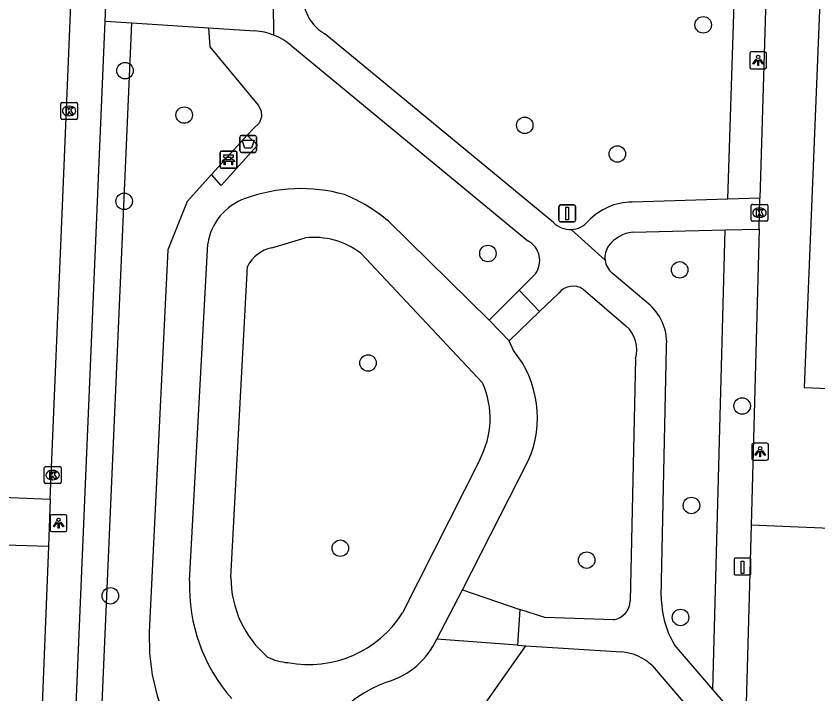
# Model space of a CAD drawing. Extents: x 161355 to 162026, y 386504 to 387459.
# Drawn here: x 161449.78 to 161497.35, y 386670.88 to 386711.07 of the extents above; entities that cross this region are included whole.
import ezdxf

# ---------------------------------------------------------------- set-up
doc = ezdxf.new("R2010")
doc.units = 0
for name, color, linetype in [('IMGEO_Afvalbak', 7, 'Continuous'), ('IMGEO_Bank', 7, 'Continuous'), ('IMGEO_Boom', 7, 'Continuous'), ('IMGEO_Groenvoorziening', 7, 'Continuous'), ('IMGEO_Kolk', 7, 'Continuous'), ('IMGEO_Laadpaal', 7, 'Continuous'), ('IMGEO_Lichtpunt', 7, 'Continuous'), ('IMGEO_Parkeervlak_open', 7, 'Continuous'), ('IMGEO_Rijbaan_lokaal_open', 7, 'Continuous'), ('IMGEO_Verkeersbordpaal', 7, 'Continuous'), ('IMGEO_Voetpad_gesloten', 7, 'Continuous'), ('IMGEO_Voetpad_halfverhard', 7, 'Continuous'), ('IMGEO_Voetpad_open', 7, 'Continuous')]:
    doc.layers.add(name, color=color, linetype=linetype)

msp = doc.modelspace()

# ---------------------------------------------------------------- linework, layer by layer
at = {"layer": 'IMGEO_Afvalbak'}
for p, q in [((161463.154, 386703.993), (161463.944, 386703.993)), ((161463.944, 386703.993), (161463.154, 386703.993)), ((161463.054, 386703.093), (161463.054, 386703.893)), ((161463.054, 386703.893), (161463.054, 386703.093)), ((161464.044, 386703.893), (161464.044, 386703.093)), ((161464.044, 386703.093), (161464.044, 386703.893)), ((161463.944, 386702.993), (161463.154, 386702.993)), ((161463.154, 386702.993), (161463.944, 386702.993))]:
    msp.add_line(p, q, dxfattribs=at)
msp.add_lwpolyline([(161463.197, 386703.707), (161463.901, 386703.707), (161463.752, 386703.237), (161463.346, 386703.237), (161463.197, 386703.707)], dxfattribs=at)
for centre, start, end in [((161463.154, 386703.893), 90, 180), ((161463.154, 386703.893), 90, 180), ((161463.944, 386703.893), 0, 90), ((161463.944, 386703.893), 360, 90), ((161463.154, 386703.093), 180, 270), ((161463.154, 386703.093), 180, 270), ((161463.944, 386703.093), 270, 0), ((161463.944, 386703.093), 270, 0)]:
    msp.add_arc(centre, 0.1, start, end, dxfattribs=at)
at = {"layer": 'IMGEO_Bank'}
for p, q in [((161461.957, 386703.06), (161462.798, 386703.06)), ((161462.798, 386703.06), (161461.957, 386703.06)), ((161461.882, 386702.135), (161461.882, 386702.976)), ((161461.882, 386702.976), (161461.882, 386702.135)), ((161462.191, 386702.566), (161462.191, 386702.672)), ((161462.235, 386702.672), (161462.235, 386702.566)), ((161462.523, 386702.678), (161462.241, 386702.678)), ((161462.241, 386702.56), (161462.523, 386702.56)), ((161462.529, 386702.566), (161462.529, 386702.672)), ((161462.573, 386702.672), (161462.573, 386702.566)), ((161462.882, 386702.985), (161462.882, 386702.144)), ((161462.882, 386702.144), (161462.882, 386702.985)), ((161462.579, 386702.458), (161462.186, 386702.458)), ((161462.807, 386702.06), (161461.966, 386702.06)), ((161461.966, 386702.06), (161462.807, 386702.06))]:
    msp.add_line(p, q, dxfattribs=at)
for points in [[(161462.129, 386702.458), (161461.987, 386702.458), (161462.099, 386702.56), (161462.185, 386702.56)], [(161462.185, 386702.678), (161462.099, 386702.678), (161462.099, 386702.839), (161462.662, 386702.839), (161462.662, 386702.678), (161462.579, 386702.678)], [(161462.579, 386702.56), (161462.662, 386702.56), (161462.774, 386702.458), (161462.635, 386702.458)], [(161462.179, 386702.451), (161462.179, 386702.244), (161462.136, 386702.244), (161462.136, 386702.451)], [(161462.629, 386702.451), (161462.629, 386702.244), (161462.585, 386702.244), (161462.585, 386702.451)]]:
    msp.add_lwpolyline(points, dxfattribs=at)
for centre, radius, start, end in [((161461.96, 386702.982), 0.0779, 92.4484, 184.2845), ((161461.96, 386702.982), 0.0779, 92.4484, 184.2845), ((161462.804, 386702.982), 0.0779, 2.4484, 94.2845), ((161462.804, 386702.982), 0.0779, 2.4484, 94.2845), ((161462.184, 386702.671), 0.00671, 2.8957, 87.1043), ((161462.184, 386702.567), 0.00671, 272.8957, 357.1043), ((161462.241, 386702.671), 0.00671, 92.8957, 177.1043), ((161462.241, 386702.567), 0.00671, 182.8957, 267.1043), ((161462.523, 386702.671), 0.00671, 2.8957, 87.1043), ((161462.523, 386702.567), 0.00671, 272.8957, 357.1043), ((161462.58, 386702.671), 0.00671, 92.8957, 177.1043), ((161462.58, 386702.567), 0.00671, 182.8957, 267.1043), ((161461.96, 386702.138), 0.0779, 182.4484, 274.2845), ((161461.96, 386702.138), 0.0779, 182.4484, 274.2845), ((161462.129, 386702.451), 0.00671, 2.8957, 87.1043), ((161462.186, 386702.451), 0.00671, 92.8957, 177.1043), ((161462.578, 386702.451), 0.00671, 2.8957, 87.1043), ((161462.635, 386702.451), 0.00671, 92.8957, 177.1043), ((161462.804, 386702.138), 0.0779, 272.4484, 4.2845), ((161462.804, 386702.138), 0.0779, 272.4484, 4.2845)]:
    msp.add_arc(centre, radius, start, end, dxfattribs=at)
at = {"layer": 'IMGEO_Boom'}
for centre in [(161490.543, 386710.553), (161456.247, 386707.837), (161459.759, 386705.202), (161479.957, 386704.598), (161485.451, 386702.895), (161456.195, 386700.09), (161477.772, 386696.995), (161489.146, 386696.024), (161470.663, 386690.504), (161492.851, 386687.954), (161489.844, 386682.054), (161469.018, 386679.522), (161483.63, 386678.813), (161455.378, 386676.699), (161489.197, 386675.413)]:
    msp.add_circle(centre, 0.489, dxfattribs=at)
at = {"layer": 'IMGEO_Groenvoorziening'}
for points in [[(161491.994, 386700.21), (161492.906, 386728.294), (161489.821, 386731.633), (161489.478, 386732.048), (161489.304, 386732.413), (161489.193, 386733.008), (161489.225, 386733.411), (161489.34, 386737.281)], [(161463.812, 386662.621), (161456.978, 386663.047), (161456.44, 386663.147), (161456.005, 386663.355), (161455.561, 386663.662), (161455.126, 386664.146), (161454.859, 386664.651), (161454.691, 386665.323), (161454.696, 386665.807), (161456.652, 386710.665)], [(161461.207, 386710.371), (161461.278, 386709.239), (161464.146, 386705.786), (161464.318, 386705.452), (161464.34, 386705.077), (161464.207, 386704.725), (161463.867, 386704.414), (161463.493, 386704.002)], [(161461.383, 386701.676), (161459.926, 386700.071), (161458.791, 386697.203), (161457.683, 386674.549), (161457.707, 386673.273), (161457.864, 386672.006), (161458.153, 386670.762), (161458.57, 386669.555), (161459.111, 386668.399), (161459.625, 386667.524), (161460.26, 386666.578), (161461.078, 386665.785), (161461.545, 386665.457), (161462.567, 386664.956), (161463.95, 386664.646)], [(161491.119, 386671.153), (161491.851, 386698.398)], [(161466.899, 386664.524), (161471.364, 386665.206), (161472.895, 386665.659), (161474.298, 386666.42), (161475.513, 386667.457), (161476.131, 386668.196), (161480.017, 386673.734)]]:
    msp.add_lwpolyline(points, dxfattribs=at)
at = {"layer": 'IMGEO_Kolk'}
for p, q in [((161452.43, 386705.02), (161452.43, 386705.872)), ((161452.505, 386705.946), (161453.357, 386705.946)), ((161453.431, 386705.872), (161453.431, 386705.02)), ((161452.918, 386705.726), (161452.943, 386705.726)), ((161453.357, 386704.946), (161452.505, 386704.946)), ((161452.941, 386705.166), (161452.916, 386705.166)), ((161493.382, 386698.984), (161493.382, 386699.836)), ((161493.457, 386699.91), (161494.309, 386699.91)), ((161493.87, 386699.69), (161493.895, 386699.69)), ((161494.383, 386699.836), (161494.383, 386698.984)), ((161494.309, 386698.91), (161493.457, 386698.91)), ((161493.893, 386699.13), (161493.868, 386699.13)), ((161451.459, 386683.431), (161451.459, 386684.283)), ((161451.534, 386684.357), (161452.386, 386684.357)), ((161451.947, 386684.137), (161451.972, 386684.137)), ((161452.46, 386684.283), (161452.46, 386683.431)), ((161451.97, 386683.577), (161451.945, 386683.577)), ((161452.386, 386683.357), (161451.534, 386683.357))]:
    msp.add_line(p, q, dxfattribs=at)
for points in [[(161452.43, 386705.02), (161452.43, 386705.872)], [(161452.505, 386705.946), (161453.357, 386705.946)], [(161453.431, 386705.872), (161453.431, 386705.02)], [(161452.751, 386705.646), (161452.874, 386705.646), (161452.874, 386705.495), (161453.004, 386705.646), (161453.168, 386705.646), (161453.022, 386705.495), (161453.175, 386705.246), (161453.023, 386705.246), (161452.938, 386705.41), (161452.874, 386705.343), (161452.874, 386705.246), (161452.751, 386705.246), (161452.751, 386705.646)], [(161453.357, 386704.946), (161452.505, 386704.946)], [(161493.382, 386698.984), (161493.382, 386699.836)], [(161493.457, 386699.91), (161494.309, 386699.91)], [(161494.383, 386699.836), (161494.383, 386698.984)], [(161493.703, 386699.61), (161493.826, 386699.61), (161493.826, 386699.459), (161493.956, 386699.61), (161494.12, 386699.61), (161493.974, 386699.459), (161494.127, 386699.21), (161493.975, 386699.21), (161493.89, 386699.374), (161493.826, 386699.307), (161493.826, 386699.21), (161493.703, 386699.21), (161493.703, 386699.61)], [(161494.309, 386698.91), (161493.457, 386698.91)], [(161451.459, 386683.431), (161451.459, 386684.283)], [(161451.534, 386684.357), (161452.386, 386684.357)], [(161451.78, 386684.057), (161451.903, 386684.057), (161451.903, 386683.906), (161452.033, 386684.057), (161452.197, 386684.057), (161452.051, 386683.906), (161452.204, 386683.657), (161452.052, 386683.657), (161451.967, 386683.821), (161451.903, 386683.754), (161451.903, 386683.657), (161451.78, 386683.657), (161451.78, 386684.057)], [(161452.46, 386684.283), (161452.46, 386683.431)], [(161452.386, 386683.357), (161451.534, 386683.357)]]:
    msp.add_lwpolyline(points, dxfattribs=at)
for centre, start, end in [((161452.507, 386705.87), 91.552, 178.448), ((161452.507, 386705.87), 91.552, 178.448), ((161453.355, 386705.87), 1.552, 88.448), ((161453.355, 386705.87), 1.552, 88.448), ((161452.507, 386705.022), 181.552, 268.448), ((161452.507, 386705.022), 181.552, 268.448), ((161453.355, 386705.022), 271.552, 358.448), ((161453.355, 386705.022), 271.552, 358.448), ((161493.459, 386699.834), 91.552, 178.448), ((161493.459, 386699.834), 91.552, 178.448), ((161494.307, 386699.834), 1.552, 88.448), ((161494.307, 386699.834), 1.552, 88.448), ((161493.459, 386698.986), 181.552, 268.448), ((161493.459, 386698.986), 181.552, 268.448), ((161494.307, 386698.986), 271.552, 358.448), ((161494.307, 386698.986), 271.552, 358.448), ((161451.536, 386684.281), 91.552, 178.448), ((161451.536, 386684.281), 91.552, 178.448), ((161452.384, 386684.281), 1.552, 88.448), ((161452.384, 386684.281), 1.552, 88.448), ((161451.536, 386683.433), 181.552, 268.448), ((161451.536, 386683.433), 181.552, 268.448), ((161452.384, 386683.433), 271.552, 358.448), ((161452.384, 386683.433), 271.552, 358.448)]:
    msp.add_arc(centre, 0.0765, start, end, dxfattribs=at)
for centre, major_axis, ratio, start_param, end_param in [((161452.917, 386705.446), (-0.387, 0.002), 0.722429, 4.712389, 7.853982), ((161452.942, 386705.446), (-0.39, 0.002), 0.717154, 1.570796, 4.712389), ((161493.869, 386699.41), (-0.387, 0.002), 0.722429, 4.712389, 7.853982), ((161493.894, 386699.41), (-0.39, 0.002), 0.717154, 1.570796, 4.712389), ((161451.946, 386683.857), (-0.387, 0.002), 0.722429, 4.712389, 7.853982), ((161451.971, 386683.857), (-0.39, 0.002), 0.717154, 1.570796, 4.712389)]:
    msp.add_ellipse(centre, major_axis=major_axis, ratio=ratio, start_param=start_param, end_param=end_param, dxfattribs=at)
at = {"layer": 'IMGEO_Laadpaal'}
for p, q in [((161492.369, 386678.849), (161492.369, 386678.008)), ((161492.369, 386678.849), (161492.369, 386678.008)), ((161493.285, 386678.933), (161492.444, 386678.933)), ((161493.285, 386678.933), (161492.444, 386678.933)), ((161493.369, 386678.017), (161493.369, 386678.858)), ((161493.369, 386678.017), (161493.369, 386678.858)), ((161492.453, 386677.933), (161493.294, 386677.933)), ((161492.453, 386677.933), (161493.294, 386677.933))]:
    msp.add_line(p, q, dxfattribs=at)
msp.add_lwpolyline([(161492.784, 386678.746), (161492.944, 386678.746), (161492.944, 386678.013), (161492.784, 386678.013), (161492.784, 386678.746)], dxfattribs=at)
for centre, start, end in [((161492.447, 386678.855), 92.4484, 184.2845), ((161492.447, 386678.855), 92.4484, 184.2845), ((161493.291, 386678.855), 2.4484, 94.2845), ((161493.291, 386678.855), 2.4484, 94.2845), ((161492.447, 386678.011), 182.4484, 274.2845), ((161492.447, 386678.011), 182.4484, 274.2845), ((161493.291, 386678.011), 272.4484, 4.2845), ((161493.291, 386678.011), 272.4484, 4.2845)]:
    msp.add_arc(centre, 0.0779, start, end, dxfattribs=at)
at = {"layer": 'IMGEO_Lichtpunt'}
for p, q in [((161493.302, 386708.849), (161493.302, 386708.042)), ((161493.302, 386708.849), (161493.302, 386708.042)), ((161494.204, 386708.944), (161493.396, 386708.944)), ((161494.204, 386708.944), (161493.396, 386708.944)), ((161494.298, 386708.042), (161494.298, 386708.849)), ((161494.298, 386708.042), (161494.298, 386708.849)), ((161493.396, 386707.948), (161494.204, 386707.948)), ((161493.396, 386707.948), (161494.204, 386707.948)), ((161493.422, 386685.651), (161493.422, 386684.844)), ((161493.422, 386685.651), (161493.422, 386684.844)), ((161494.324, 386685.746), (161493.516, 386685.746)), ((161494.324, 386685.746), (161493.516, 386685.746)), ((161494.418, 386684.844), (161494.418, 386685.651)), ((161494.418, 386684.844), (161494.418, 386685.651)), ((161493.516, 386684.75), (161494.324, 386684.75)), ((161493.516, 386684.75), (161494.324, 386684.75)), ((161451.808, 386681.411), (161451.808, 386680.604)), ((161451.808, 386681.411), (161451.808, 386680.604)), ((161452.71, 386681.506), (161451.902, 386681.506)), ((161452.71, 386681.506), (161451.902, 386681.506)), ((161452.804, 386680.604), (161452.804, 386681.411)), ((161452.804, 386680.604), (161452.804, 386681.411)), ((161451.902, 386680.51), (161452.71, 386680.51)), ((161451.902, 386680.51), (161452.71, 386680.51))]:
    msp.add_line(p, q, dxfattribs=at)
for points in [[(161493.676, 386708.513), (161493.715, 386708.485), (161493.527, 386708.223), (161493.489, 386708.25), (161493.676, 386708.513)], [(161493.778, 386708.465), (161493.825, 386708.465), (161493.825, 386708.143), (161493.778, 386708.143), (161493.778, 386708.465)], [(161493.888, 386708.485), (161493.926, 386708.512), (161494.113, 386708.25), (161494.074, 386708.222), (161493.888, 386708.485)], [(161493.796, 386685.315), (161493.835, 386685.287), (161493.647, 386685.025), (161493.609, 386685.052), (161493.796, 386685.315)], [(161493.898, 386685.267), (161493.945, 386685.267), (161493.945, 386684.945), (161493.898, 386684.945), (161493.898, 386685.267)], [(161494.008, 386685.287), (161494.046, 386685.314), (161494.233, 386685.052), (161494.194, 386685.024), (161494.008, 386685.287)], [(161452.182, 386681.075), (161452.221, 386681.047), (161452.033, 386680.785), (161451.995, 386680.812), (161452.182, 386681.075)], [(161452.284, 386681.027), (161452.331, 386681.027), (161452.331, 386680.705), (161452.284, 386680.705), (161452.284, 386681.027)], [(161452.394, 386681.047), (161452.432, 386681.074), (161452.619, 386680.812), (161452.58, 386680.784), (161452.394, 386681.047)]]:
    msp.add_lwpolyline(points, dxfattribs=at)
for centre in [(161493.801, 386708.647), (161493.921, 386685.449), (161452.307, 386681.209)]:
    msp.add_circle(centre, 0.0994, dxfattribs=at)
for centre, start, end in [((161493.396, 386708.849), 90, 180), ((161493.396, 386708.849), 90, 180), ((161494.204, 386708.849), 0, 90), ((161494.204, 386708.849), 0, 90), ((161493.396, 386708.042), 180, 270), ((161493.396, 386708.042), 180, 270), ((161494.204, 386708.042), 270, 0), ((161494.204, 386708.042), 270, 360), ((161493.516, 386685.651), 90, 180), ((161493.516, 386685.651), 90, 180), ((161494.324, 386685.651), 0, 90), ((161494.324, 386685.651), 0, 90), ((161493.516, 386684.844), 180, 270), ((161493.516, 386684.844), 180, 270), ((161494.324, 386684.844), 270, 0), ((161494.324, 386684.844), 270, 360), ((161451.902, 386681.411), 90, 180), ((161451.902, 386681.411), 90, 180), ((161452.71, 386681.411), 0, 90), ((161452.71, 386681.411), 0, 90), ((161451.902, 386680.604), 180, 270), ((161451.902, 386680.604), 180, 270), ((161452.71, 386680.604), 270, 0), ((161452.71, 386680.604), 270, 360)]:
    msp.add_arc(centre, 0.0946, start, end, dxfattribs=at)
at = {"layer": 'IMGEO_Parkeervlak_open'}
msp.add_lwpolyline([(161493.381, 386680.887), (161493.059, 386668.902)], dxfattribs=at)
at = {"layer": 'IMGEO_Rijbaan_lokaal_open'}
for points in [[(161451.804, 386682.432), (161452.536, 386699.819), (161454.613, 386749.99), (161455.644, 386778.834)], [(161444.737, 386682.723), (161451.804, 386682.432)], [(161451.804, 386682.432), (161451.714, 386679.618)], [(161451.714, 386679.618), (161444.618, 386679.833)], [(161451.714, 386679.618), (161451.129, 386665.294)]]:
    msp.add_lwpolyline(points, dxfattribs=at)
at = {"layer": 'IMGEO_Verkeersbordpaal'}
for p, q in [((161481.979, 386698.972), (161481.979, 386699.772)), ((161481.979, 386699.772), (161481.979, 386698.972)), ((161482.079, 386699.872), (161482.869, 386699.872)), ((161482.869, 386699.872), (161482.079, 386699.872)), ((161482.969, 386699.772), (161482.969, 386698.972)), ((161482.969, 386698.972), (161482.969, 386699.772)), ((161482.869, 386698.872), (161482.079, 386698.872)), ((161482.079, 386698.872), (161482.869, 386698.872))]:
    msp.add_line(p, q, dxfattribs=at)
msp.add_lwpolyline([(161482.399, 386699.747), (161482.549, 386699.747), (161482.549, 386698.997), (161482.399, 386698.997), (161482.399, 386699.747)], dxfattribs=at)
for centre, start, end in [((161482.079, 386699.772), 90, 180), ((161482.079, 386699.772), 90, 180), ((161482.869, 386699.772), 0, 90), ((161482.869, 386699.772), 360, 90), ((161482.079, 386698.972), 180, 270), ((161482.079, 386698.972), 180, 270), ((161482.869, 386698.972), 270, 0), ((161482.869, 386698.972), 270, 0)]:
    msp.add_arc(centre, 0.1, start, end, dxfattribs=at)
at = {"layer": 'IMGEO_Voetpad_gesloten'}
for points in [[(161471.873, 386698.916), (161477.853, 386693.046)], [(161464.946, 386697.336), (161466.929, 386697.918)], [(161460.081, 386677.59), (161461.155, 386697.568)], [(161470.239, 386697.006), (161477.46, 386689.319)], [(161462.528, 386677.782), (161463.505, 386696.234)], [(161479.027, 386691.822), (161477.853, 386693.046)], [(161479.286, 386691.244), (161479.027, 386691.822)], [(161477.283, 386684.766), (161472.704, 386675.681)], [(161476.272, 386677.046), (161480.162, 386684.702)], [(161474.737, 386674.131), (161476.272, 386677.046)]]:
    msp.add_lwpolyline(points, dxfattribs=at)
for centre, radius, start, end in [((161466.68, 386691.275), 9.567, 74.3554, 110.165), ((161464.471, 386697.087), 3.351, 108.9712, 171.7455), ((161465.491, 386691.265), 9.963, 50.166, 67.7711), ((161467.452, 386693.355), 4.593, 52.6499, 96.5413), ((161465.398, 386695.251), 2.133, 102.2441, 152.5696), ((161474.444, 386687.266), 6.267, 335.8503, 39.4033), ((161472.722, 386687.223), 5.181, 331.6887, 23.8587), ((161470.077, 386677.223), 10.003, 177.8947, 221.4182), ((161468.738, 386677.782), 6.21, 180.0034, 229.4884), ((161467.146, 386679.197), 6.577, 259.1851, 327.6836), ((161470.515, 386676.059), 4.641, 286.3433, 335.4585), ((161466.194, 386676.201), 3.476, 244.6214, 265.3505), ((161474.344, 386664.565), 7.478, 109.7199, 172.981)]:
    msp.add_arc(centre, radius, start, end, dxfattribs=at)
at = {"layer": 'IMGEO_Voetpad_halfverhard'}
for points in [[(161465.081, 386709.938), (161465.039, 386713.798)], [(161455.069, 386710.767), (161456.652, 386710.665)], [(161456.652, 386710.665), (161461.207, 386710.371)], [(161461.207, 386710.371), (161463.942, 386710.194)], [(161481.659, 386698.83), (161468.095, 386710.015)], [(161466.086, 386709.345), (161480.133, 386697.74)], [(161491.994, 386700.21), (161486.32, 386700.042)], [(161493.907, 386700.267), (161491.994, 386700.21)], [(161482.712, 386698.422), (161484.724, 386696.6)], [(161486.368, 386698.264), (161491.851, 386698.398)], [(161491.851, 386698.398), (161493.853, 386698.447)], [(161480.587, 386695.797), (161479.616, 386694.82)], [(161487.388, 386693.932), (161485.144, 386695.828)], [(161480.832, 386693.551), (161481.981, 386694.652)], [(161483.429, 386694.878), (161485.951, 386692.715)], [(161488.055, 386676.66), (161488.361, 386691.416)], [(161486.532, 386690.746), (161486.213, 386676.396)], [(161485.234, 386675.28), (161481.146, 386675.413), (161479.656, 386675.896)], [(161479.521, 386673.766), (161480.017, 386673.734)], [(161480.017, 386673.734), (161485.7, 386673.374)], [(161491.119, 386671.153), (161488.837, 386673.801)], [(161487.514, 386672.559), (161490.068, 386669.59)], [(161493.059, 386668.902), (161491.119, 386671.153)]]:
    msp.add_lwpolyline(points, dxfattribs=at)
for centre, radius, start, end in [((161469.412, 386712.261), 2.604, 165.2387, 239.6146), ((161463.708, 386706.491), 3.71, 68.2804, 86.3852), ((161463.713, 386706.472), 3.726, 50.4489, 68.4656), ((161486.332, 386696.467), 3.575, 90.1982, 136.7634), ((161482.653, 386699.831), 1.411, 225.2272, 272.4137), ((161482.655, 386699.831), 1.41, 272.3182, 319.5417), ((161486.615, 386696.149), 2.129, 96.6725, 142.2398), ((161479.542, 386696.577), 1.304, 323.2528, 63.0506), ((161485.939, 386696.756), 1.225, 145.2942, 187.298), ((161485.934, 386696.758), 1.22, 187.4369, 229.6592), ((161482.829, 386693.969), 1.089, 56.5777, 141.1643), ((161485.372, 386691.706), 3.004, 354.4587, 47.8268), ((161484.674, 386691.268), 1.93, 344.3155, 48.5644), ((161485.057, 386676.423), 1.157, 278.8172, 358.6657), ((161493.48, 386676.608), 5.426, 179.4458, 211.1493), ((161485.431, 386670.349), 3.037, 46.6957, 84.9172)]:
    msp.add_arc(centre, radius, start, end, dxfattribs=at)
at = {"layer": 'IMGEO_Voetpad_open'}
for points in [[(161498.722, 386743.053), (161496.538, 386689.04), (161520.399, 386688.074)], [(161495.006, 386737.055), (161493.907, 386700.267)], [(161455.069, 386710.767), (161455.15, 386712.665)], [(161453.117, 386664.619), (161454.094, 386687.984), (161455.069, 386710.767)], [(161463.493, 386704.002), (161464.106, 386703.413), (161461.942, 386701.027), (161461.383, 386701.676)], [(161463.493, 386704.002), (161461.383, 386701.676)], [(161493.853, 386698.447), (161493.907, 386700.267)], [(161493.853, 386698.447), (161493.381, 386680.887)], [(161477.853, 386693.046), (161479.616, 386694.82)], [(161479.616, 386694.82), (161480.832, 386693.551)], [(161480.832, 386693.551), (161479.027, 386691.822)], [(161499.472, 386680.639), (161493.381, 386680.887)], [(161476.272, 386677.046), (161479.656, 386675.896)], [(161479.656, 386675.896), (161479.521, 386673.766)], [(161479.521, 386673.766), (161474.737, 386674.131)]]:
    msp.add_lwpolyline(points, dxfattribs=at)

doc.saveas('drawing.dxf')
